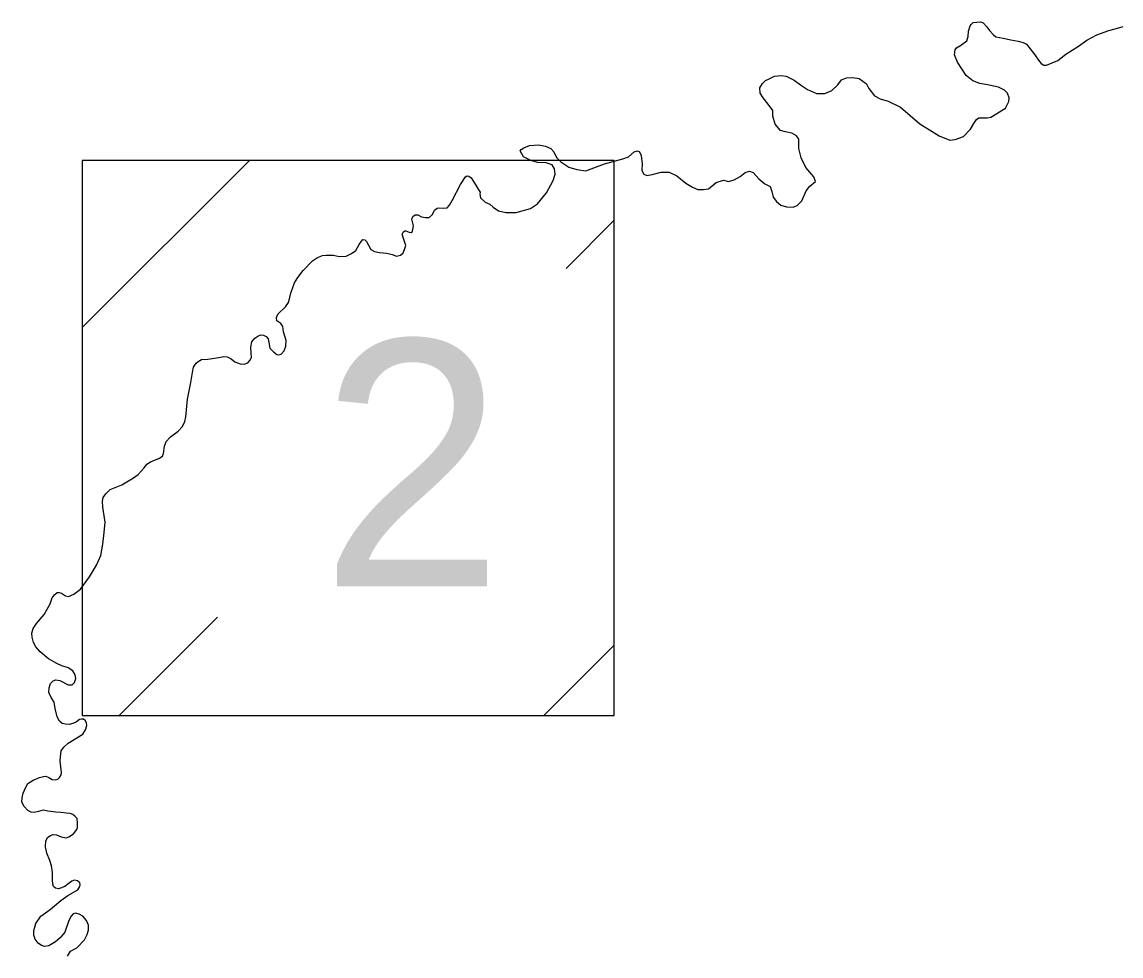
# Model space of a CAD drawing. Extents: x 5197761 to 5514561, y 1890130 to 2080942.
# Drawn here: x 5429945 to 5433604, y 1956548 to 1959658 of the extents above; entities that cross this region are included whole.
import ezdxf

# ---------------------------------------------------------------- set-up
doc = ezdxf.new("R2010")
doc.units = 0
doc.layers.add('Map Preparation Base Sheet Key Label', color=7, linetype='Continuous')
doc.layers.add('Map Preparation Base Sheet Key Shape', color=7, linetype='Continuous')

msp = doc.modelspace()

# ---------------------------------------------------------------- linework, layer by layer
at = {"layer": 'Map Preparation Base Sheet Key Shape'}
for p, q in [((5430145.1, 1958640.8), (5430701.9, 1959197.6)), ((5431756.3, 1958837.7), (5431916.4, 1958997.9)), ((5430268.2, 1957349.6), (5430595.7, 1957677.2)), ((5431682.4, 1957349.6), (5431916.4, 1957583.6))]:
    msp.add_line(p, q, dxfattribs=at)
for points in [[(5432419.9, 1959463.3), (5432432, 1959468.5), (5432450.2, 1959478), (5432472.6, 1959480.6), (5432489.1, 1959478), (5432515, 1959465.1), (5432536.6, 1959449.5), (5432560, 1959433.9), (5432590.2, 1959420.1), (5432617, 1959420.1), (5432640.4, 1959429.6), (5432660.3, 1959448.6), (5432673.2, 1959465.9), (5432689.6, 1959472.8), (5432710.4, 1959473.7), (5432732, 1959470.2), (5432755.9, 1959452.8), (5432764, 1959436.5), (5432783, 1959412.3), (5432801.2, 1959402.8), (5432828, 1959395), (5432869.5, 1959374.2), (5432933.5, 1959319.7), (5432998.3, 1959279.1), (5433033.8, 1959265.2), (5433051, 1959267), (5433079.6, 1959277.3), (5433102.1, 1959301.6), (5433113.3, 1959320.6), (5433121.9, 1959333.6), (5433129.7, 1959339.6), (5433142.7, 1959339.6), (5433158.3, 1959338.8), (5433170.4, 1959341.3), (5433218.8, 1959370.8), (5433224.8, 1959382), (5433230, 1959393.3), (5433230.9, 1959406.2), (5433225.7, 1959420.9), (5433216.2, 1959431.3), (5433195.4, 1959441.7), (5433159.1, 1959448.6), (5433134, 1959452.9), (5433109.8, 1959462.5), (5433088.2, 1959479.8), (5433058.8, 1959524.7), (5433049.3, 1959549), (5433051, 1959565.4), (5433055.9, 1959571.9), (5433068.8, 1959580.3), (5433090.8, 1959595.9), (5433095.1, 1959610.4), (5433096.1, 1959628.2), (5433100.9, 1959645.1), (5433104.4, 1959650.3), (5433111.1, 1959656), (5433135.5, 1959658.3), (5433144.1, 1959655.7), (5433156.3, 1959642.3), (5433166.2, 1959629.5), (5433177.8, 1959616.6), (5433186.8, 1959608.8), (5433210.8, 1959604.3), (5433236.6, 1959599.1), (5433261.2, 1959594.6), (5433278, 1959590), (5433289, 1959584.2), (5433300.7, 1959569.3), (5433316.8, 1959549.3), (5433328.5, 1959531.1), (5433337.5, 1959520.1), (5433346.6, 1959515), (5433355.6, 1959514.3), (5433393.2, 1959530), (5433420, 1959550.6), (5433462.2, 1959577.5), (5433490, 1959597.7), (5433523.3, 1959615.9), (5433562.9, 1959630.4), (5433584.6, 1959636), (5433610.6, 1959643.2)], [(5431377.1, 1959064.4), (5431404.6, 1959117), (5431421.5, 1959142.6), (5431426.6, 1959145.6), (5431432.8, 1959145.3), (5431439.6, 1959139.7), (5431453, 1959118.1), (5431463.5, 1959101.8), (5431470.5, 1959091.3), (5431469, 1959084.6), (5431471.4, 1959072.4), (5431487.1, 1959058.9), (5431502.3, 1959051.4), (5431513, 1959041.2), (5431531.1, 1959029.9), (5431555.3, 1959023.9), (5431589.9, 1959023.9), (5431637.5, 1959036.8), (5431660.8, 1959053.3), (5431691.1, 1959089.6), (5431713.5, 1959130.3), (5431719.6, 1959151.9), (5431717, 1959169.2), (5431710.1, 1959182.2), (5431690.2, 1959189.1), (5431660.8, 1959190.8), (5431638.3, 1959196.9), (5431614.1, 1959209), (5431603.7, 1959228.9), (5431606.3, 1959234.1), (5431615, 1959239.3), (5431634, 1959247.1), (5431664.3, 1959248.8), (5431687.6, 1959244.5), (5431704.9, 1959236.7), (5431715.3, 1959225.4), (5431723.9, 1959207.3), (5431738.6, 1959192.6), (5431765.4, 1959175.3), (5431791.4, 1959166.6), (5431821.6, 1959163.1), (5431883.9, 1959185.6), (5431945.2, 1959202.1), (5431963.4, 1959209), (5431982.4, 1959226.3), (5431993.7, 1959228.9), (5432000.6, 1959225.4), (5432006.6, 1959214.2), (5432009.2, 1959186.5), (5432008.4, 1959164), (5432014.4, 1959151.9), (5432024.8, 1959147.6), (5432042.9, 1959150.2), (5432072.3, 1959157.9), (5432099.1, 1959158.8), (5432125.1, 1959145.8), (5432155.3, 1959121.6), (5432177, 1959107.8), (5432194.2, 1959100.9), (5432214.1, 1959100), (5432230.6, 1959102.6), (5432255.6, 1959124.2), (5432280.7, 1959131.1), (5432296.3, 1959127.7), (5432315.3, 1959132.9), (5432335.2, 1959144.1), (5432352.5, 1959157.1), (5432366.3, 1959161.4), (5432378.4, 1959157.1), (5432397.4, 1959136.3), (5432418.2, 1959119.9), (5432435.5, 1959110.4), (5432440.7, 1959093.9), (5432445.8, 1959074.9), (5432457.1, 1959060.2), (5432470.9, 1959048.9), (5432489.9, 1959042.9), (5432512.4, 1959042), (5432525.4, 1959047.2), (5432540.9, 1959062.8), (5432555.6, 1959095.7), (5432567.7, 1959112.1), (5432586.8, 1959127.7), (5432580.7, 1959143.2), (5432554.8, 1959173.5), (5432539.2, 1959206.4), (5432531.4, 1959237.5), (5432530.6, 1959267.8), (5432523.7, 1959279.1), (5432507.2, 1959287.7), (5432486.5, 1959292), (5432470, 1959297.2), (5432451.9, 1959318), (5432444.1, 1959344.8), (5432444.1, 1959363.8), (5432429.4, 1959384.6), (5432412.1, 1959405.4), (5432402.6, 1959421.8), (5432400.9, 1959439.1), (5432410.4, 1959453.8), (5432419.9, 1959463.3)], [(5430486.9, 1958327.7), (5430490.6, 1958343.9), (5430496, 1958402.1), (5430507.3, 1958458.2), (5430512.2, 1958491.1), (5430516, 1958509.5), (5430524.6, 1958521.9), (5430531, 1958528.3), (5430542.9, 1958534.8), (5430563.9, 1958535.9), (5430585.5, 1958539.1), (5430605.4, 1958542.4), (5430616.7, 1958544.5), (5430627.5, 1958543.4), (5430641, 1958536.4), (5430653.4, 1958526.7), (5430671.2, 1958519.7), (5430684.1, 1958519.2), (5430696.5, 1958523.5), (5430704.6, 1958532.1), (5430708.3, 1958541.8), (5430707.8, 1958555.8), (5430706.7, 1958575.8), (5430710, 1958593), (5430719.7, 1958605.4), (5430729.4, 1958612.5), (5430739.6, 1958616.2), (5430749.3, 1958615.2), (5430757.4, 1958611.4), (5430764.4, 1958603.3), (5430766, 1958590.9), (5430769.8, 1958572), (5430781.6, 1958559.6), (5430792.9, 1958551.5), (5430798.9, 1958549.9), (5430808, 1958552.1), (5430817.2, 1958563.9), (5430823.1, 1958579), (5430824.7, 1958597.4), (5430815, 1958626.5), (5430813.4, 1958644.8), (5430806.4, 1958654), (5430793.5, 1958663.7), (5430792.4, 1958673.9), (5430796.2, 1958685.3), (5430821.5, 1958710.1), (5430831.7, 1958724.6), (5430840.4, 1958758.6), (5430852.2, 1958789.3), (5430863, 1958807.7), (5430881.3, 1958831.4), (5430911.5, 1958863.2), (5430928.7, 1958874.6), (5430944.9, 1958880.5), (5430957.3, 1958882.1), (5430981.6, 1958882.1), (5431001, 1958877.8), (5431023.6, 1958878.9), (5431041.9, 1958887), (5431055.9, 1958897.2), (5431067.8, 1958917.2), (5431074.8, 1958929), (5431079.6, 1958933.9), (5431086.6, 1958933.3), (5431092, 1958927.9), (5431098, 1958915.5), (5431106, 1958901), (5431117.9, 1958894), (5431134.6, 1958891.3), (5431159.4, 1958888.6), (5431176.6, 1958883.7), (5431191.7, 1958878.9), (5431204.7, 1958881.6), (5431213.3, 1958890.2), (5431218.7, 1958900.4), (5431222.4, 1958914.5), (5431214.4, 1958937.1), (5431210.6, 1958952.2), (5431213.3, 1958958.7), (5431219.7, 1958963), (5431223, 1958962.5), (5431233.8, 1958958.7), (5431240.2, 1958957.1), (5431244, 1958959.8), (5431246.2, 1958967.9), (5431247.8, 1958979.7), (5431242.4, 1959001.3), (5431246.2, 1959010.5), (5431253.7, 1959015.9), (5431262.9, 1959015.9), (5431274.7, 1959009.9), (5431287.6, 1959007.2), (5431300.6, 1959007.8), (5431311.4, 1959016.9), (5431318.4, 1959031.5), (5431327, 1959038.5), (5431332.4, 1959039.6), (5431346.9, 1959038.5), (5431360.4, 1959039.6), (5431367.9, 1959048.2), (5431377.1, 1959064.4)], [(5429964.7, 1957032.9), (5429951.7, 1957045.8), (5429944.7, 1957060.9), (5429945.3, 1957075.5), (5429949, 1957091.1), (5429957.7, 1957110.5), (5429964.7, 1957122.4), (5429982.4, 1957134.2), (5430003.5, 1957142.9), (5430015.9, 1957146.6), (5430023.9, 1957147.2), (5430034.2, 1957142.9), (5430045.5, 1957136.4), (5430055.2, 1957134.8), (5430063.8, 1957136.9), (5430069.7, 1957142.9), (5430075.1, 1957151.5), (5430076.8, 1957159), (5430072.4, 1957196.8), (5430073, 1957211.9), (5430075.7, 1957231.3), (5430083.8, 1957244.3), (5430098.3, 1957257.2), (5430147.3, 1957286.9), (5430156.5, 1957302), (5430160.3, 1957316), (5430159.7, 1957325.2), (5430155.4, 1957332.2), (5430149, 1957337.6), (5430142.5, 1957337.6), (5430136, 1957335.9), (5430126.3, 1957328.4), (5430114.5, 1957323), (5430102.1, 1957319.8), (5430089.1, 1957320.3), (5430078.4, 1957322.5), (5430069.2, 1957330.5), (5430061.7, 1957344.6), (5430055.2, 1957373.1), (5430051.4, 1957393.6), (5430042.3, 1957408.7), (5430034.2, 1957426), (5430034.7, 1957441.1), (5430040.1, 1957455.7), (5430048.2, 1957464.8), (5430057.4, 1957468.1), (5430070.8, 1957465.4), (5430098.8, 1957451.3), (5430111.8, 1957451.3), (5430119.9, 1957459.4), (5430124.2, 1957472.4), (5430122, 1957484.8), (5430113.9, 1957497.7), (5430098.3, 1957508.5), (5430077.8, 1957515), (5430061.1, 1957522), (5430033.1, 1957537.6), (5430005.1, 1957561.4), (5429991.1, 1957577.5), (5429983.5, 1957592.1), (5429978.1, 1957610.4), (5429977.1, 1957623.4), (5429982.4, 1957639), (5429993.2, 1957655.2), (5430019.1, 1957685.9), (5430039, 1957721), (5430045, 1957741.5), (5430053.6, 1957752.3), (5430062.2, 1957758.7), (5430068.7, 1957759.3), (5430076.2, 1957756.1), (5430089.1, 1957748), (5430099.9, 1957745.8), (5430117.2, 1957752.8), (5430139.8, 1957770.1), (5430170, 1957811.1), (5430192.6, 1957849.4), (5430207.2, 1957882.2), (5430214.2, 1957919.5), (5430217.9, 1957958.8), (5430221.2, 1957993.3), (5430213.6, 1958042.4), (5430212.6, 1958062.4), (5430214.7, 1958074.8), (5430223.9, 1958087.7), (5430238.4, 1958101.7), (5430277.2, 1958117.4), (5430315.5, 1958141.1), (5430331.1, 1958151.4), (5430351, 1958173.5), (5430360.2, 1958185.9), (5430375.3, 1958195), (5430400.6, 1958204.7), (5430412.5, 1958212.8), (5430416.3, 1958222), (5430419, 1958246.3), (5430424.9, 1958261.9), (5430439.4, 1958277.6), (5430464.8, 1958296.4), (5430478.8, 1958311.5), (5430486.9, 1958327.7)], [(5430096.7, 1956547.5), (5430106.4, 1956564.2), (5430126.9, 1956575.5), (5430152.7, 1956602.5), (5430161.4, 1956619.7), (5430166.2, 1956634.3), (5430165.7, 1956651.6), (5430159.2, 1956666.7), (5430146.8, 1956680.7), (5430135.5, 1956687.7), (5430124.2, 1956690.9), (5430115.6, 1956688.8), (5430108.5, 1956680.7), (5430100.5, 1956667.2), (5430087, 1956627.8), (5430072.4, 1956609.5), (5430056.3, 1956595.5), (5430033.6, 1956582.5), (5430019.6, 1956580.4), (5430009.4, 1956583.1), (5429998.1, 1956591.7), (5429988.9, 1956604.6), (5429984.6, 1956617.6), (5429984.6, 1956633.2), (5429991.1, 1956657), (5430007.8, 1956680.7), (5430038.5, 1956703.9), (5430074.6, 1956733), (5430097.2, 1956749.7), (5430131.2, 1956768.6), (5430137.1, 1956779.9), (5430138.2, 1956786.9), (5430137.1, 1956792.3), (5430130.1, 1956798.8), (5430119.9, 1956801), (5430111.2, 1956797.7), (5430102.1, 1956791.2), (5430087.5, 1956779.4), (5430073.5, 1956774), (5430066, 1956771.8), (5430056.8, 1956774), (5430049.3, 1956779.9), (5430047.1, 1956788), (5430046, 1956802), (5430046, 1956826.3), (5430043.3, 1956848.9), (5430037.4, 1956866.2), (5430027.2, 1956891), (5430023.4, 1956912), (5430024.5, 1956931.5), (5430030.9, 1956943.9), (5430040.1, 1956950.3), (5430048.7, 1956953.6), (5430059.5, 1956952), (5430075.7, 1956944.9), (5430091.8, 1956941.7), (5430101, 1956944.9), (5430116.1, 1956955.2), (5430126.9, 1956969.2), (5430129.6, 1956976.2), (5430129.6, 1956990.8), (5430127.9, 1957005.9), (5430120.4, 1957014.5), (5430114.5, 1957019.4), (5430105.3, 1957023.1), (5430092.9, 1957024.2), (5430074.6, 1957026.4), (5430057.9, 1957027.5), (5430030.4, 1957031.2), (5430015.3, 1957033.9), (5429999.2, 1957029.1), (5429985.1, 1957026.4), (5429974.9, 1957027.5), (5429964.7, 1957032.9)]]:
    msp.add_lwpolyline(points, dxfattribs=at)
msp.add_lwpolyline([(5431916.4, 1959197.6), (5430145.1, 1959197.6), (5430145.1, 1957349.6), (5431916.4, 1957349.6)], close=True, dxfattribs=at)

# ---------------------------------------------------------------- texts
at = {"layer": 'Map Preparation Base Sheet Key Label'}
msp.add_text('2', height=820.2, dxfattribs=at).set_placement((5430938.1, 1957779.2))

doc.saveas('drawing.dxf')
